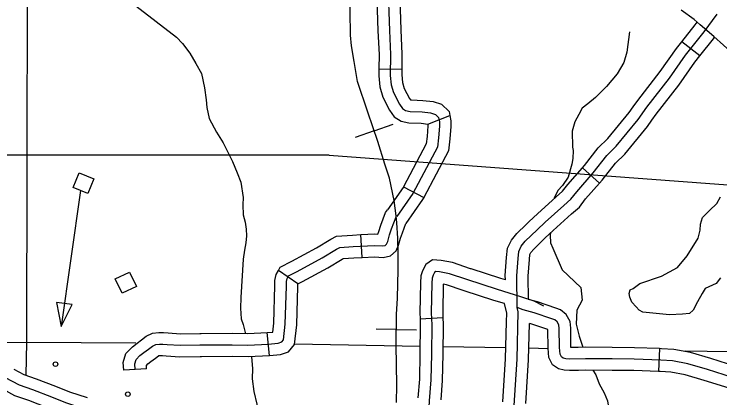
# Model space of a CAD drawing. Extents: x 61396 to 64680, y 55472 to 57605.
# Drawn here: x 61964 to 62108.3, y 56042.2 to 56120.6 of the extents above; entities that cross this region are included whole.
import ezdxf

# ---------------------------------------------------------------- set-up
doc = ezdxf.new("R2010")
doc.units = 0
for name, color, linetype in [('10', 7, 'Continuous'), ('32', 7, 'Continuous'), ('35', 7, 'Continuous'), ('4', 7, 'Continuous'), ('40', 7, 'Continuous'), ('45', 7, 'Continuous'), ('5', 7, 'Continuous'), ('56', 7, 'Continuous'), ('57', 7, 'Continuous'), ('Default', 7, 'Continuous')]:
    doc.layers.add(name, color=color, linetype=linetype)

msp = doc.modelspace()

# ---------------------------------------------------------------- linework, layer by layer
at = {"layer": '10'}
msp.add_lwpolyline([(62111, 56112.52), (62107.07, 56116.06), (62104.27, 56118.46), (62103.04, 56119.5), (62100.36, 56121.47)], dxfattribs=at)
at = {"layer": '32'}
for p, q in [((62038.58, 56109.46), (62043.27, 56109.4)), ((62048.61, 56098.17), (62053.1, 56099.92)), ((62043.62, 56085.34), (62047.76, 56083.15)), ((62035.18, 56070.89), (62034.93, 56075.57)), ((62022.05, 56065.48), (62018.06, 56068.25)), ((62016.21, 56050.87), (62015.77, 56055.54))]:
    msp.add_line(p, q, dxfattribs=at)
for points in [[(62040.41, 56126.73), (62040.75, 56117.29), (62040.96, 56112.4), (62040.9, 56108.11), (62041.11, 56106.2), (62041.6, 56104.58), (62042.82, 56102.22), (62043.39, 56101.36), (62044.04, 56100.96), (62044.97, 56100.75), (62047.41, 56100.67), (62049.16, 56100.47), (62050.14, 56100.14), (62050.79, 56099.53), (62050.95, 56098.64), (62050.95, 56097.74), (62050.79, 56095.38), (62050.55, 56093.43), (62045.53, 56083.94), (62042.26, 56079.3)], [(62038.1, 56125.84), (62038.41, 56117.2), (62038.62, 56112.37), (62038.58, 56109.46)], [(62042.78, 56126.01), (62043.1, 56117.39), (62043.3, 56112.44), (62043.27, 56109.4)], [(62038.58, 56109.46), (62038.56, 56108.01), (62038.8, 56105.74), (62039.41, 56103.69), (62040.79, 56101.02), (62041.72, 56099.64), (62043.14, 56098.75), (62044.68, 56098.42), (62047.24, 56098.33), (62048.61, 56098.17)], [(62043.27, 56109.4), (62043.25, 56108.22), (62043.42, 56106.67), (62043.78, 56105.46), (62044.84, 56103.41), (62045.02, 56103.14), (62045.26, 56103.09), (62047.59, 56103.01), (62049.67, 56102.77), (62051.37, 56102.2), (62052.96, 56100.71), (62053.1, 56099.93)], [(62053.1, 56099.92), (62053.3, 56098.85), (62053.3, 56097.66), (62053.12, 56095.16), (62052.82, 56092.71), (62047.76, 56083.15)], [(62048.61, 56098.17), (62048.61, 56097.82), (62048.46, 56095.61), (62048.27, 56094.15), (62043.62, 56085.34)], [(62043.62, 56085.34), (62043.53, 56085.17), (62040.34, 56080.66)], [(62047.76, 56083.15), (62047.53, 56082.71), (62044.1, 56077.85)], [(62034.93, 56075.57), (62037.75, 56075.72), (62038.4, 56075.67), (62038.55, 56076.2), (62038.97, 56077.49), (62039.92, 56080.05), (62040.34, 56080.66)], [(62015.99, 56053.2), (62018.02, 56053.39), (62018.75, 56053.62), (62019.09, 56054.05), (62019.47, 56057.26), (62019.7, 56065.03), (62019.7, 56065.98), (62019.82, 56066.6), (62020.12, 56067.13), (62021.92, 56068.05), (62027.01, 56070.81), (62029.96, 56072.6), (62030.61, 56072.95), (62033.33, 56073.14), (62037.73, 56073.37), (62039.34, 56073.26), (62039.87, 56073.37), (62040.18, 56073.64), (62040.41, 56074.17), (62040.79, 56075.51), (62041.18, 56076.72), (62042.11, 56079.23)], [(62035.18, 56070.89), (62037.71, 56071.02), (62039.5, 56070.89), (62040.96, 56071.21), (62042.12, 56072.23), (62042.62, 56073.39), (62043.03, 56074.83), (62043.39, 56075.95), (62044.1, 56077.85)], [(62018.06, 56068.25), (62018.44, 56068.9), (62020.83, 56070.13), (62025.84, 56072.84), (62028.8, 56074.64), (62029.95, 56075.25), (62033.18, 56075.48), (62034.93, 56075.57)], [(62022.05, 56065.48), (62023.01, 56065.98), (62028.18, 56068.77), (62031.12, 56070.57), (62031.27, 56070.65), (62033.47, 56070.8), (62035.18, 56070.89)], [(62015.77, 56055.54), (62016.92, 56055.65), (62017.13, 56057.43), (62017.36, 56065.06), (62017.36, 56066.2), (62017.59, 56067.42), (62018.06, 56068.25)], [(62016.21, 56050.87), (62018.49, 56051.08), (62020.12, 56051.6), (62021.34, 56053.09), (62021.81, 56057.09), (62022.05, 56064.99), (62022.05, 56065.48)]]:
    msp.add_lwpolyline(points, dxfattribs=at)
at = {"layer": '35'}
for points in [[(61988.95, 56122.34), (61997.2, 56115.95), (61998.49, 56114.61), (61999.96, 56112.68), (62001.15, 56110.52), (62002.34, 56108.49), (62002.96, 56105.55), (62003.29, 56103.12), (62003.43, 56101.52), (62003.91, 56099.31), (62005.4, 56096.53), (62006.75, 56094.32), (62007.69, 56092.4), (62008.69, 56090.52), (62009.6, 56088.22), (62010.38, 56086.27), (62010.88, 56083.18), (62010.81, 56081.64), (62010.87, 56079.63), (62011.29, 56078.14), (62011.49, 56076.67), (62011.56, 56075.32), (62011.42, 56073.85), (62011.15, 56072.36), (62010.86, 56070.56), (62010.35, 56062.73), (62010.33, 56060.5), (62010.42, 56058.34), (62010.87, 56057.16), (62011.35, 56055.3)], [(62089.81, 56116.99), (62089.28, 56112.86), (62088.63, 56110.74), (62087.26, 56108.43), (62085.11, 56105.85), (62082.86, 56103.58), (62081.27, 56102.31), (62080.14, 56101.4), (62079.43, 56100.12), (62078.66, 56098.65), (62078.06, 56096.68), (62078.16, 56093.42), (62078.28, 56092.77), (62078.2, 56091.13), (62078.05, 56089.97), (62077.25, 56087.31), (62076.09, 56085.57), (62075.15, 56084.57), (62074.41, 56083)], [(62108.4, 56066.76), (62107.52, 56065.56), (62105.28, 56064.52), (62104.65, 56063.56), (62103.69, 56061.81), (62102.81, 56060.13), (62102.09, 56059.41), (62100.65, 56059.33), (62098.02, 56059.17), (62092.51, 56059.73), (62091.79, 56060.13), (62091.15, 56060.77), (62090.27, 56061.73), (62089.87, 56062.76), (62089.71, 56063.56), (62089.95, 56064.28), (62090.59, 56064.52), (62091.95, 56065.56), (62096.34, 56067.08), (62099.61, 56068.83), (62101.61, 56071.23), (62103.85, 56074.82), (62104.25, 56076.5), (62104.33, 56077.7), (62104.72, 56079.05), (62106.16, 56080.49), (62107.68, 56081.93), (62108.4, 56083.29)], [(62073.64, 56075.87), (62073.61, 56075.48), (62073.69, 56073.85), (62074.13, 56072.77), (62076.05, 56068.37), (62079.84, 56064.73), (62080.11, 56062.18), (62079.05, 56060.11), (62078.89, 56057.29), (62079.5, 56054.8), (62080.25, 56052.53)], [(62012.52, 56050.62), (62012.54, 56050.56), (62012.77, 56048.22), (62012.68, 56046.11), (62013.01, 56043.49), (62013.65, 56040.93), (62014.07, 56038.37), (62013.95, 56035.41)], [(62082.35, 56047.83), (62082.91, 56046.88), (62083.62, 56045.08), (62084.65, 56043.23), (62085.33, 56041.56), (62085.67, 56039.4), (62085.97, 56037.94), (62087.2, 56034.4), (62088.63, 56032.87), (62090.31, 56031.11), (62092.09, 56028.21), (62092.68, 56027.54), (62093.81, 56026.42), (62095.06, 56025.3), (62096.3, 56023.67), (62097.42, 56020.88), (62098.46, 56018.66), (62099.73, 56016.16), (62101.28, 56013.41), (62104.77, 56007.97), (62106.54, 56006.39), (62113.15, 56000.82)]]:
    msp.add_lwpolyline(points, dxfattribs=at)
at = {"layer": '4'}
msp.add_lwpolyline([(61966.81, 56163.25), (61966.58, 56053.53), (61966.44, 56046.85)], dxfattribs=at)
at = {"layer": '40'}
for p, q in [((62037.63, 56096.78), (62041.53, 56098.14)), ((62037.63, 56096.78), (62033.73, 56095.43)), ((62042.15, 56056.18), (62038.02, 56056.24)), ((62042.15, 56056.18), (62046.27, 56056.12))]:
    msp.add_line(p, q, dxfattribs=at)
for points in [[(62041.74, 56082.57), (62040.76, 56087.12), (62039.79, 56089.94), (62038.39, 56094.61), (62036.31, 56100.58), (62034.24, 56106.86), (62033.54, 56110.93), (62033.01, 56114.18), (62032.81, 56116.3), (62032.74, 56121.27), (62032.76, 56124.17), (62033.24, 56132.34), (62033.21, 56139.67), (62033.41, 56144.11), (62033.66, 56152.23), (62033.94, 56155.96), (62034.26, 56164.38), (62034.81, 56178.43)], [(62042.19, 56041.25), (62042.23, 56044.76), (62042.1, 56053.04), (62042.19, 56059.22), (62042.37, 56062.6), (62042.54, 56068.34), (62042.54, 56071.68), (62042.45, 56074.83), (62042.28, 56077.99), (62042.12, 56079.39), (62041.74, 56082.57), (62040.76, 56087.12), (62039.79, 56089.94), (62038.39, 56094.61), (62036.31, 56100.58), (62034.24, 56106.86), (62033.54, 56110.93), (62033.01, 56114.18), (62032.81, 56116.3), (62032.74, 56121.27)], [(62042.19, 56041.25), (62042.23, 56044.76), (62042.1, 56053.04), (62042.19, 56059.22), (62042.37, 56062.6), (62042.54, 56068.34), (62042.54, 56071.68), (62042.45, 56074.83), (62042.28, 56077.99), (62042.12, 56079.39), (62041.74, 56082.57)]]:
    msp.add_lwpolyline(points, dxfattribs=at)
at = {"layer": '45'}
for p, q in [((62104.17, 56112.1), (62100.5, 56115)), ((62083.7, 56086.11), (62080.18, 56089.21)), ((62047, 56058.37), (62051.68, 56058.59)), ((62095.93, 56052.26), (62095.77, 56047.58)), ((61991.12, 56048.15), (61986.44, 56047.84))]:
    msp.add_line(p, q, dxfattribs=at)
for points in [[(62066.85, 56060.67), (62066.78, 56067.11), (62067.04, 56070.67), (62067.17, 56072.13), (62067.7, 56073.17), (62068.51, 56074.19), (62070.96, 56076.57), (62072.59, 56078.11), (62076.37, 56081.53), (62077.84, 56082.81), (62079.02, 56084.34), (62082.41, 56088.19), (62085.18, 56091.75), (62087.11, 56093.61), (62091.61, 56099.09), (62093.38, 56101.6), (62097.98, 56107.51), (62101.27, 56112.21), (62105.09, 56117.04), (62107.74, 56120.63)], [(62100.5, 56115), (62103.23, 56118.46), (62103.63, 56119)], [(62104.17, 56112.1), (62106.96, 56115.61), (62107.2, 56115.94)], [(62090.56, 56101.67), (62091.49, 56103), (62096.09, 56108.9), (62099.39, 56113.61), (62100.5, 56115)], [(62094.4, 56098.98), (62095.26, 56100.21), (62099.86, 56106.11), (62103.15, 56110.81), (62104.17, 56112.1)], [(62080.18, 56089.21), (62080.61, 56089.69), (62083.44, 56093.32), (62085.38, 56095.2), (62089.75, 56100.51), (62090.56, 56101.67)], [(62083.7, 56086.11), (62084.22, 56086.69), (62086.93, 56090.18), (62088.84, 56092.01), (62093.48, 56097.67), (62094.4, 56098.98)], [(61978.29, 56039.95), (61974.59, 56041.17), (61971.73, 56042.31), (61967.84, 56043.84), (61965.14, 56044.76), (61962.28, 56046.29), (61957.98, 56049.56), (61953.7, 56055), (61949.59, 56060.42), (61945.69, 56066.09), (61939.06, 56075.06), (61933.4, 56082.64), (61929.51, 56087.36), (61928.02, 56088.68), (61926.25, 56090.25), (61923.59, 56092.08), (61919.26, 56094.96)], [(62068.71, 56077.65), (62069.33, 56078.27), (62071, 56079.83), (62074.82, 56083.29), (62076.13, 56084.42), (62077.2, 56085.83), (62080.18, 56089.21)], [(62071.98, 56074.3), (62072.58, 56074.88), (62074.18, 56076.38), (62077.93, 56079.78), (62079.56, 56081.19), (62080.83, 56082.85), (62083.7, 56086.11)], [(62064.44, 56066.31), (62064.43, 56067.18), (62064.7, 56070.86), (62064.88, 56072.79), (62065.72, 56074.45), (62066.77, 56075.77), (62068.71, 56077.65)], [(62069.17, 56062.33), (62069.12, 56067.04), (62069.37, 56070.48), (62069.46, 56071.47), (62069.68, 56071.89), (62070.25, 56072.61), (62071.98, 56074.3)], [(62057.43, 56068.54), (62057.3, 56068.58), (62053.65, 56069.84), (62051.29, 56070.29), (62049.57, 56070.38), (62048.2, 56069.47), (62047.52, 56068.19), (62047.17, 56067.14), (62047.07, 56065.72), (62046.94, 56059.56), (62047, 56058.37)], [(62072.31, 56060.96), (62070.3, 56061.95), (62067.63, 56062.84), (62062.82, 56064.36), (62056.56, 56066.36), (62053.04, 56067.57), (62051.01, 56067.96), (62050.23, 56068), (62049.99, 56067.84), (62049.68, 56067.26), (62049.49, 56066.67), (62049.41, 56065.62), (62049.29, 56059.59), (62049.41, 56057.13), (62049.33, 56051.15), (62049.21, 56045.87), (62048.86, 56041.57), (62048.66, 56037.66), (62047.73, 56032.93), (62046.98, 56029.88), (62046.67, 56028.27), (62046.2, 56027.49), (62045.28, 56026.26)], [(62064.44, 56066.31), (62063.53, 56066.6), (62057.43, 56068.54)], [(62056.01, 56064.08), (62055.83, 56064.13), (62052.44, 56065.3), (62051.75, 56065.43), (62051.63, 56059.63), (62051.68, 56058.59)], [(62064.26, 56061.45), (62062.11, 56062.13), (62056.01, 56064.08)], [(62070.48, 56061.95), (62069.17, 56062.33)], [(62079.31, 56052.51), (62077.85, 56052.48), (62077.84, 56052.6), (62077.81, 56056.47), (62077.69, 56057.82), (62076.86, 56059.26), (62075.72, 56060.18), (62074.74, 56060.56), (62071.03, 56061.79), (62070.48, 56061.95)], [(62064.67, 56057.73), (62064.71, 56059.52), (62064.26, 56061.45)], [(62070.42, 56009.02), (62069.38, 56010.87), (62068.76, 56013.65), (62067.33, 56017.7), (62066.35, 56020.28), (62066.06, 56021.35), (62065.94, 56024.87), (62065.82, 56032.69), (62066.02, 56037.48), (62066.84, 56050.09), (62067.06, 56059.76), (62066.85, 56060.67)], [(62110.86, 56046.39), (62105.73, 56047.97), (62101.73, 56049.16), (62098.57, 56049.78), (62096.21, 56049.91), (62090.79, 56050.1), (62086.27, 56050.16), (62080.79, 56050.2), (62077.6, 56050.13), (62076.82, 56050.2), (62076.24, 56050.32), (62075.89, 56050.55), (62075.63, 56051.1), (62075.5, 56052.49), (62075.47, 56056.36), (62075.4, 56057.1), (62075.05, 56057.71), (62074.53, 56058.13), (62073.95, 56058.36), (62070.34, 56059.55), (62068.11, 56060.2), (62066.85, 56060.67)], [(62047, 56058.37), (62047.06, 56057.09), (62046.99, 56051.19), (62046.87, 56045.99), (62046.56, 56042.19)], [(62051.68, 56058.59), (62051.75, 56057.17), (62051.67, 56051.11), (62051.55, 56045.75), (62051.23, 56041.81)], [(62063.92, 56041.35), (62064.5, 56050.19), (62064.67, 56057.73)], [(62068.6, 56041.05), (62069.18, 56049.99), (62069.35, 56057.4)], [(62079.4, 56047.82), (62077.52, 56047.79), (62076.47, 56047.87), (62075.33, 56048.13), (62074.06, 56048.94), (62073.33, 56050.47), (62073.16, 56052.37), (62073.12, 56056.16), (62069.64, 56057.31), (62069.35, 56057.4)], [(61986.44, 56047.84), (61986.33, 56049.42), (61986.89, 56051.24), (61988.21, 56052.62), (61989.16, 56053.35), (61990.08, 56054.04), (61991.05, 56054.78), (61992.33, 56055.42), (61993.64, 56055.55), (61994.54, 56055.55), (61995.51, 56055.46), (61998.03, 56055.28), (62001.99, 56055.36), (62002.29, 56055.36)], [(62002.29, 56055.36), (62008.66, 56055.39), (62011.78, 56055.32), (62015.77, 56055.54)], [(61988.78, 56048), (61988.7, 56049.15), (61988.97, 56050.03), (61989.77, 56050.87), (61990.58, 56051.48), (61991.5, 56052.17), (61992.3, 56052.78), (61992.99, 56053.13), (61993.75, 56053.2), (61994.44, 56053.2), (61995.32, 56053.13), (61997.96, 56052.94), (62002.02, 56053.01), (62008.64, 56053.05), (62011.82, 56052.97), (62015.99, 56053.2)], [(62095.93, 56052.26), (62090.85, 56052.44), (62086.3, 56052.51), (62080.77, 56052.54), (62079.31, 56052.51)], [(62112.52, 56048.33), (62111.55, 56048.63), (62106.41, 56050.21), (62102.29, 56051.44), (62098.86, 56052.11), (62096.32, 56052.25), (62095.93, 56052.26)], [(61991.12, 56048.15), (61991.07, 56048.83), (61991.34, 56049.12), (61991.99, 56049.61), (61992.91, 56050.3), (61993.54, 56050.78), (61993.65, 56050.84), (61993.87, 56050.86), (61994.34, 56050.86), (61995.14, 56050.79), (61997.9, 56050.59), (62002.05, 56050.67), (62002.31, 56050.67)], [(62002.31, 56050.67), (62008.62, 56050.71), (62011.85, 56050.63), (62016.21, 56050.87)], [(61979.02, 56042.18), (61975.4, 56043.37), (61972.6, 56044.49), (61968.65, 56046.04), (61966.08, 56046.92), (61964.04, 56048.01)], [(62095.77, 56047.58), (62090.73, 56047.76), (62086.25, 56047.82), (62080.81, 56047.85), (62079.4, 56047.82)], [(62111.14, 56043.85), (62110.17, 56044.15), (62105.05, 56045.73), (62101.17, 56046.88), (62098.28, 56047.44), (62096.11, 56047.56), (62095.77, 56047.58)], [(61972.83, 56039.35), (61970.87, 56040.13), (61967.03, 56041.64), (61964.2, 56042.61), (61961.84, 56043.87)]]:
    msp.add_lwpolyline(points, dxfattribs=at)
at = {"layer": '5'}
for points in [[(61966.58, 56053.53), (61958.01, 56053.36)], [(61988.94, 56053.39), (61966.58, 56053.53)], [(62047.02, 56052.7), (62021.34, 56053.14)], [(62064.55, 56052.4), (62051.65, 56052.62)], [(62073.16, 56052.25), (62069.23, 56052.32)], [(62119.16, 56051.45), (62101.21, 56051.76)]]:
    msp.add_lwpolyline(points, dxfattribs=at)
at = {"layer": '56'}
for points in [[(61976.11, 56085.21), (61977.34, 56088.22), (61980.36, 56086.99), (61979.13, 56083.98)], [(61986.11, 56063.57), (61984.7, 56066.5), (61987.63, 56067.92), (61989.05, 56064.99)], [(61975.89, 56061.27), (61972.73, 56061.72), (61973.63, 56056.76)]]:
    msp.add_lwpolyline(points, close=True, dxfattribs=at)
msp.add_lwpolyline([(61977.62, 56084.6), (61973.63, 56056.76)], dxfattribs=at)
at = {"layer": '57'}
for centre in [(61972.5, 56049.08), (61987.28, 56042.94)]:
    msp.add_circle(centre, 0.469, dxfattribs=at)
at = {"layer": 'Default'}
for q in [(61553.24, 56091.83), (62651.44, 56045.01)]:
    msp.add_line((62028.43, 56091.83), q, dxfattribs=at)

doc.saveas('drawing.dxf')
